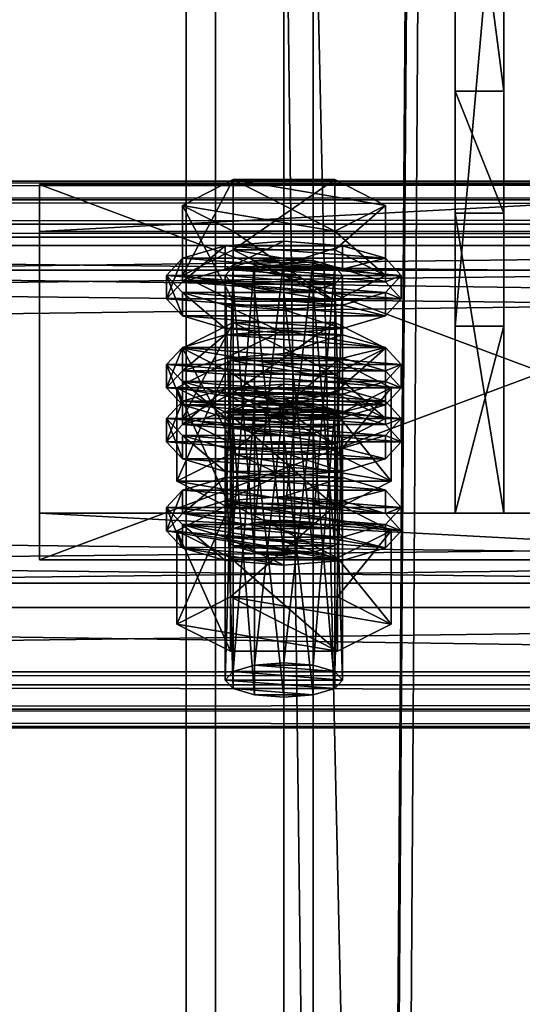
# Model space of a CAD drawing. Header units: millimetres. Extents: x 60485 to 71303, y 100 to 16900.
# Tile 335 of 656: x 68353 to 68404, y 3237 to 3338. Entities that reach past the tile are written whole.
import ezdxf

# ---------------------------------------------------------------- set-up
doc = ezdxf.new("R2010")
doc.units = ezdxf.units.MM
for name, color, linetype in [('1', 7, 'Continuous'), ('13', 7, 'Continuous'), ('3', 7, 'Continuous'), ('4', 7, 'Continuous'), ('6', 7, 'Continuous'), ('9', 7, 'Continuous')]:
    doc.layers.add(name, color=color, linetype=linetype)

msp = doc.modelspace()

# ---------------------------------------------------------------- meshes
at = {"layer": '1', "color": 7}
mesh = msp.add_polyface(dxfattribs=at)
corners = [(68397.5, 3318, 3995.53), (68397.5, 3287.3, 4095.94), (68402.5, 3287.3, 4095.94), (68402.5, 3318, 3995.53), (68397.5, 3306.43, 4101.8), (68402.5, 3306.43, 4101.8), (68397.5, 3362.89, 4019.71), (68402.5, 3362.89, 4019.71), (68397.5, 3368.74, 4000.59), (68402.5, 3368.74, 4000.59), (68397.5, 3330.49, 3988.89), (68402.5, 3330.49, 3988.89)]
mesh.append_faces([[corners[k] for k in face] for face in [(0, 2, 3, 3), (1, 5, 2, 2), (4, 7, 5, 5), (6, 9, 7, 7), (8, 11, 9, 9), (10, 3, 11, 11), (1, 6, 4, 4), (8, 0, 10, 10), (3, 9, 11, 11), (7, 2, 5, 5)]], dxfattribs={"vtx0": -1, "color": 7})
mesh.append_faces([[corners[k] for k in face] for face in [(6, 0, 8, 8), (9, 3, 7, 7)]], dxfattribs={"vtx0": -1, "vtx1": -1, "color": 7})
mesh.append_faces([[corners[k] for k in face] for face in [(6, 1, 0, 0), (7, 3, 2, 2)]], dxfattribs={"vtx0": -1, "vtx2": -1, "vtx3": -1, "color": 7})
mesh.append_faces([[corners[k] for k in face] for face in [(0, 1, 2, 2), (1, 4, 5, 5), (4, 6, 7, 7), (6, 8, 9, 9), (8, 10, 11, 11), (10, 0, 3, 3)]], dxfattribs={"vtx2": -1, "vtx3": -1, "color": 7})
at = {"layer": '13', "color": 20}
mesh = msp.add_polyface(dxfattribs=at)
corners = [(68374.8, 3299.63, 4064.16), (68385.2, 3306.81, 4066.36), (68374.8, 3306.81, 4066.36), (68385.2, 3301.54, 4083.57), (68369.61, 3304.18, 4074.96), (68374, 3284.84, 4016.77), (68374.8, 3312.5, 4022.08), (68374, 3311.62, 4024.95), (68374.8, 3285.72, 4013.9), (68377, 3313.14, 4019.98), (68377, 3286.36, 4011.8), (68380, 3313.38, 4019.22), (68374.8, 3310.74, 4027.82), (68380, 3309.87, 4030.69), (68377, 3310.1, 4029.92), (68385.2, 3310.74, 4027.82), (68385.2, 3312.5, 4022.08), (68369.61, 3311.62, 4024.95), (68374.8, 3314.25, 4016.35), (68374.8, 3321.43, 4018.54), (68369.61, 3318.79, 4027.15), (68385.2, 3321.43, 4018.54), (68385.2, 3308.99, 4033.56), (68374.8, 3308.99, 4033.56), (68374.8, 3316.16, 4035.75), (68385.2, 3316.16, 4035.75), (68368, 3309.23, 4024.22), (68369.61, 3310.98, 4018.49), (68369.61, 3313.38, 4019.22), (68368, 3311.62, 4024.95), (68374, 3312.27, 4014.28), (68374, 3314.66, 4015.02), (68380, 3312.74, 4012.75), (68380, 3315.13, 4013.48), (68380, 3305.72, 4035.7), (68374, 3306.19, 4034.16), (68374, 3308.58, 4034.89), (68380, 3308.11, 4036.43), (68369.61, 3307.48, 4029.96), (68369.61, 3309.87, 4030.69), (68390.39, 3310.98, 4018.49), (68392, 3309.23, 4024.22), (68390.39, 3307.48, 4029.96), (68386, 3306.19, 4034.16), (68386, 3308.58, 4034.89), (68390.39, 3309.87, 4030.69), (68392, 3311.62, 4024.95), (68390.39, 3313.38, 4019.22), (68374, 3303.17, 4011.5), (68380, 3303.64, 4009.96), (68380, 3306.03, 4010.7), (68374, 3305.56, 4012.23), (68390.39, 3304.27, 4016.43), (68369.61, 3304.27, 4016.43), (68386, 3305.56, 4012.23)]
mesh.append_faces([[corners[k] for k in face] for face in [(0, 1, 2, 2), (5, 6, 7, 7), (8, 9, 6, 6), (10, 11, 9, 9), (12, 13, 14, 14), (17, 19, 20, 20), (18, 21, 19, 19), (23, 20, 24, 24), (22, 17, 23, 23), (20, 25, 24, 24), (26, 28, 29, 29), (27, 31, 28, 28), (30, 33, 31, 31), (34, 36, 37, 37), (35, 39, 36, 36), (38, 29, 39, 39), (48, 50, 51, 51), (54, 51, 50, 50)]], dxfattribs={"vtx0": -1, "color": 20})
mesh.append_faces([[corners[k] for k in face] for face in [(3, 4, 2, 2), (15, 12, 7, 7), (15, 7, 6, 6), (16, 6, 9, 9), (22, 18, 17, 17), (25, 20, 19, 19), (40, 30, 27, 27), (41, 27, 26, 26), (42, 26, 38, 38), (43, 38, 35, 35), (44, 36, 39, 39), (45, 39, 29, 29), (46, 29, 28, 28), (47, 28, 31, 31), (52, 53, 51, 51)]], dxfattribs={"vtx0": -1, "vtx2": -1, "vtx3": -1, "color": 20})
mesh.append_faces([[corners[k] for k in face] for face in [(17, 18, 19, 19), (22, 23, 24, 24), (23, 17, 20, 20), (26, 27, 28, 28), (27, 30, 31, 31), (30, 32, 33, 33), (34, 35, 36, 36), (35, 38, 39, 39), (38, 26, 29, 29), (48, 49, 50, 50)]], dxfattribs={"vtx2": -1, "vtx3": -1, "color": 20})
mesh = msp.add_polyface(dxfattribs=at)
corners = [(68390.39, 3304.18, 4074.96), (68374.8, 3306.81, 4066.36), (68385.2, 3306.81, 4066.36), (68380, 3286.6, 4011.03), (68383, 3313.14, 4019.98), (68380, 3313.38, 4019.22), (68383, 3286.36, 4011.8), (68385.2, 3312.5, 4022.08), (68380, 3309.87, 4030.69), (68374.8, 3310.74, 4027.82), (68383, 3310.1, 4029.92), (68385.2, 3310.74, 4027.82), (68374.8, 3312.5, 4022.08), (68386, 3311.62, 4024.95), (68377, 3313.14, 4019.98), (68374.8, 3314.25, 4016.35), (68385.2, 3314.25, 4016.35), (68385.2, 3321.43, 4018.54), (68390.39, 3311.62, 4024.95), (68390.39, 3318.79, 4027.15), (68385.2, 3308.99, 4033.56), (68385.2, 3316.16, 4035.75), (68374.8, 3316.16, 4035.75), (68374.8, 3321.43, 4018.54), (68380, 3312.74, 4012.75), (68386, 3312.27, 4014.28), (68386, 3314.66, 4015.02), (68380, 3315.13, 4013.48), (68390.39, 3310.98, 4018.49), (68390.39, 3313.38, 4019.22), (68392, 3309.23, 4024.22), (68392, 3311.62, 4024.95), (68390.39, 3307.48, 4029.96), (68390.39, 3309.87, 4030.69), (68386, 3306.19, 4034.16), (68386, 3308.58, 4034.89), (68380, 3305.72, 4035.7), (68380, 3308.11, 4036.43), (68374, 3312.27, 4014.28), (68369.61, 3310.98, 4018.49), (68368, 3309.23, 4024.22), (68369.61, 3307.48, 4029.96), (68374, 3306.19, 4034.16), (68374, 3308.58, 4034.89), (68369.61, 3309.87, 4030.69), (68368, 3311.62, 4024.95), (68369.61, 3313.38, 4019.22), (68374, 3314.66, 4015.02)]
mesh.append_faces([[corners[k] for k in face] for face in [(0, 1, 2, 2), (3, 4, 5, 5), (6, 7, 4, 4), (4, 14, 5, 5), (16, 19, 17, 17), (18, 21, 19, 19), (20, 22, 21, 21), (15, 18, 16, 16), (19, 23, 17, 17), (24, 26, 27, 27), (25, 29, 26, 26), (28, 31, 29, 29), (30, 33, 31, 31), (32, 35, 33, 33), (34, 37, 35, 35), (38, 25, 24, 24), (34, 42, 36, 36), (43, 35, 37, 37), (26, 47, 27, 27)]], dxfattribs={"vtx0": -1, "color": 20})
mesh.append_faces([[corners[k] for k in face] for face in [(8, 9, 10, 10), (10, 9, 11, 11), (11, 12, 13, 13), (13, 12, 7, 7), (7, 14, 4, 4), (18, 15, 20, 20), (21, 23, 19, 19), (25, 38, 28, 28), (28, 39, 30, 30), (30, 40, 32, 32), (32, 41, 34, 34), (35, 44, 33, 33), (33, 45, 31, 31), (31, 46, 29, 29), (29, 47, 26, 26)]], dxfattribs={"vtx0": -1, "vtx1": -1, "color": 20})
mesh.append_faces([[corners[k] for k in face] for face in [(15, 16, 17, 17), (16, 18, 19, 19), (18, 20, 21, 21), (24, 25, 26, 26), (25, 28, 29, 29), (28, 30, 31, 31), (30, 32, 33, 33), (32, 34, 35, 35), (34, 36, 37, 37)]], dxfattribs={"vtx2": -1, "vtx3": -1, "color": 20})
mesh = msp.add_polyface(dxfattribs=at)
corners = [(68385.2, 3297.88, 4069.9), (68374.8, 3297.88, 4069.9), (68377, 3298.52, 4067.8), (68383, 3298.52, 4067.8), (68380, 3298.76, 4067.03), (68369.61, 3297, 4072.77), (68374.8, 3299.63, 4064.16), (68374.8, 3306.81, 4066.36), (68369.61, 3304.18, 4074.96), (68385.2, 3294.37, 4081.38), (68374.8, 3294.37, 4081.38), (68374.8, 3301.54, 4083.57), (68385.2, 3301.54, 4083.57), (68369.61, 3296.37, 4066.3), (68374, 3297.65, 4062.1), (68374, 3300.04, 4062.83), (68369.61, 3298.76, 4067.03), (68380, 3298.12, 4060.56), (68380, 3300.51, 4061.29), (68390.39, 3298.76, 4067.03), (68386, 3300.04, 4062.83), (68374, 3284.84, 4016.77), (68374.8, 3285.72, 4013.9), (68374.8, 3312.5, 4022.08), (68377, 3286.36, 4011.8), (68377, 3313.14, 4019.98), (68380, 3286.6, 4011.03), (68380, 3313.38, 4019.22), (68380, 3283.09, 4022.51), (68377, 3310.1, 4029.92), (68380, 3309.87, 4030.69), (68377, 3283.33, 4021.74), (68374.8, 3310.74, 4027.82), (68374.8, 3283.97, 4019.64), (68374, 3311.62, 4024.95), (68369.03, 3290.57, 4018.52), (68374.52, 3302.91, 4012.36), (68369.03, 3300.13, 4021.44), (68374.52, 3293.34, 4009.43), (68385.48, 3302.91, 4012.36), (68385.48, 3297.35, 4030.53), (68374.52, 3297.35, 4030.53), (68390.97, 3300.13, 4021.44), (68368, 3300.13, 4021.44), (68369.61, 3301.88, 4015.7), (68369.61, 3304.27, 4016.43), (68368, 3302.52, 4022.17), (68374, 3303.17, 4011.5), (68374, 3305.56, 4012.23), (68380, 3296.62, 4032.92), (68374, 3297.09, 4031.38), (68374, 3299.48, 4032.11), (68380, 3299.01, 4033.65), (68369.61, 3298.38, 4027.18), (68369.61, 3300.77, 4027.91), (68386, 3303.17, 4011.5), (68380, 3303.64, 4009.96), (68390.39, 3301.88, 4015.7), (68392, 3300.13, 4021.44), (68390.39, 3298.38, 4027.18), (68386, 3299.48, 4032.11), (68390.39, 3300.77, 4027.91), (68392, 3302.52, 4022.17)]
mesh.append_faces([[corners[k] for k in face] for face in [(3, 2, 4, 4), (5, 7, 8, 8), (10, 8, 11, 11), (8, 12, 11, 11), (13, 15, 16, 16), (14, 18, 15, 15), (20, 15, 18, 18), (28, 29, 30, 30), (31, 32, 29, 29), (33, 34, 32, 32), (35, 36, 37, 37), (38, 39, 36, 36), (37, 40, 41, 41), (43, 45, 46, 46), (44, 48, 45, 45), (49, 51, 52, 52), (50, 54, 51, 51), (53, 46, 54, 54), (47, 55, 56, 56), (51, 60, 52, 52)]], dxfattribs={"vtx0": -1, "color": 20})
mesh.append_faces([[corners[k] for k in face] for face in [(0, 1, 2, 2), (19, 16, 15, 15), (42, 37, 36, 36), (57, 47, 44, 44), (58, 44, 43, 43), (59, 43, 53, 53), (60, 51, 54, 54), (61, 54, 46, 46), (62, 46, 45, 45)]], dxfattribs={"vtx0": -1, "vtx2": -1, "vtx3": -1, "color": 20})
mesh.append_faces([[corners[k] for k in face] for face in [(5, 6, 7, 7), (9, 10, 11, 11), (10, 5, 8, 8), (13, 14, 15, 15), (14, 17, 18, 18), (21, 22, 23, 23), (22, 24, 25, 25), (24, 26, 27, 27), (33, 21, 34, 34), (43, 44, 45, 45), (44, 47, 48, 48), (49, 50, 51, 51), (50, 53, 54, 54), (53, 43, 46, 46)]], dxfattribs={"vtx2": -1, "vtx3": -1, "color": 20})
mesh = msp.add_polyface(dxfattribs=at)
corners = [(68385.2, 3297.88, 4069.9), (68377, 3298.52, 4067.8), (68383, 3298.52, 4067.8), (68374.8, 3299.63, 4064.16), (68385.2, 3299.63, 4064.16), (68385.2, 3306.81, 4066.36), (68390.39, 3297, 4072.77), (68390.39, 3304.18, 4074.96), (68385.2, 3294.37, 4081.38), (68385.2, 3301.54, 4083.57), (68374.8, 3301.54, 4083.57), (68374.8, 3306.81, 4066.36), (68380, 3298.12, 4060.56), (68386, 3297.65, 4062.1), (68386, 3300.04, 4062.83), (68380, 3300.51, 4061.29), (68390.39, 3298.76, 4067.03), (68392, 3297, 4072.77), (68369.61, 3298.76, 4067.03), (68374, 3300.04, 4062.83), (68380, 3286.6, 4011.03), (68383, 3286.36, 4011.8), (68383, 3313.14, 4019.98), (68385.2, 3285.72, 4013.9), (68385.2, 3312.5, 4022.08), (68386, 3284.84, 4016.77), (68386, 3311.62, 4024.95), (68385.2, 3310.74, 4027.82), (68385.2, 3283.97, 4019.64), (68383, 3310.1, 4029.92), (68383, 3283.33, 4021.74), (68380, 3309.87, 4030.69), (68374.52, 3293.34, 4009.43), (68385.48, 3293.34, 4009.43), (68385.48, 3302.91, 4012.36), (68390.97, 3300.13, 4021.44), (68385.48, 3297.35, 4030.53), (68369.03, 3300.13, 4021.44), (68374.52, 3302.91, 4012.36), (68380, 3303.64, 4009.96), (68386, 3303.17, 4011.5), (68386, 3305.56, 4012.23), (68380, 3306.03, 4010.7), (68390.39, 3301.88, 4015.7), (68390.39, 3304.27, 4016.43), (68392, 3300.13, 4021.44), (68392, 3302.52, 4022.17), (68390.39, 3298.38, 4027.18), (68390.39, 3300.77, 4027.91), (68386, 3297.09, 4031.38), (68386, 3299.48, 4032.11), (68380, 3299.01, 4033.65), (68374, 3303.17, 4011.5), (68369.61, 3301.88, 4015.7), (68368, 3300.13, 4021.44), (68369.61, 3300.77, 4027.91), (68368, 3302.52, 4022.17), (68369.61, 3304.27, 4016.43), (68374, 3305.56, 4012.23)]
mesh.append_faces([[corners[k] for k in face] for face in [(4, 7, 5, 5), (6, 9, 7, 7), (8, 10, 9, 9), (3, 6, 4, 4), (12, 14, 15, 15), (13, 16, 14, 14), (23, 26, 24, 24), (25, 27, 26, 26), (28, 29, 27, 27), (30, 31, 29, 29), (33, 35, 34, 34), (35, 38, 34, 34), (39, 41, 42, 42), (40, 44, 41, 41), (43, 46, 44, 44), (45, 48, 46, 46), (47, 50, 48, 48), (49, 51, 50, 50)]], dxfattribs={"vtx0": -1, "color": 20})
mesh.append_faces([[corners[k] for k in face] for face in [(0, 1, 2, 2), (9, 11, 7, 7), (17, 18, 16, 16), (16, 19, 14, 14), (36, 37, 35, 35), (40, 52, 43, 43), (43, 53, 45, 45), (45, 54, 47, 47), (50, 55, 48, 48), (48, 56, 46, 46), (46, 57, 44, 44), (44, 58, 41, 41)]], dxfattribs={"vtx0": -1, "vtx1": -1, "color": 20})
mesh.append_faces([[corners[k] for k in face] for face in [(3, 4, 5, 5), (4, 6, 7, 7), (6, 8, 9, 9), (12, 13, 14, 14), (20, 21, 22, 22), (21, 23, 24, 24), (23, 25, 26, 26), (32, 33, 34, 34), (39, 40, 41, 41), (40, 43, 44, 44), (43, 45, 46, 46), (45, 47, 48, 48), (47, 49, 50, 50)]], dxfattribs={"vtx2": -1, "vtx3": -1, "color": 20})
mesh = msp.add_polyface(dxfattribs=at)
corners = [(68374, 3270.23, 4064.58), (68374.8, 3297.88, 4069.9), (68374, 3297, 4072.77), (68374.8, 3271.1, 4061.71), (68377, 3298.52, 4067.8), (68377, 3271.75, 4059.61), (68380, 3298.76, 4067.03), (68377, 3268.71, 4069.55), (68374.8, 3296.13, 4075.64), (68377, 3295.48, 4077.74), (68374.8, 3269.35, 4067.45), (68380, 3295.25, 4078.51), (68385.2, 3296.13, 4075.64), (68386, 3297, 4072.77), (68385.2, 3294.37, 4081.38), (68374.8, 3299.63, 4064.16), (68369.61, 3297, 4072.77), (68374.8, 3294.37, 4081.38), (68368, 3294.61, 4072.04), (68369.61, 3296.37, 4066.3), (68369.61, 3298.76, 4067.03), (68368, 3297, 4072.77), (68380, 3291.1, 4083.51), (68374, 3291.57, 4081.98), (68374, 3293.96, 4082.71), (68380, 3293.49, 4084.24), (68369.61, 3292.86, 4077.78), (68369.61, 3295.25, 4078.51), (68390.39, 3296.37, 4066.3), (68374, 3297.65, 4062.1), (68392, 3294.61, 4072.04), (68390.39, 3292.86, 4077.78), (68386, 3291.57, 4081.98), (68386, 3293.96, 4082.71), (68390.39, 3295.25, 4078.51), (68392, 3297, 4072.77), (68369.61, 3287.27, 4063.52), (68374, 3288.55, 4059.32), (68374, 3290.94, 4060.05), (68369.61, 3289.66, 4064.25), (68380, 3289.02, 4057.78), (68380, 3291.41, 4058.51), (68392, 3287.9, 4069.99), (68368, 3287.9, 4069.99), (68390.39, 3289.66, 4064.25), (68386, 3290.94, 4060.05), (68380, 3283.09, 4022.51), (68377, 3283.33, 4021.74), (68377, 3310.1, 4029.92), (68374.8, 3283.97, 4019.64), (68374.8, 3310.74, 4027.82), (68369.03, 3290.57, 4018.52), (68374.52, 3293.34, 4009.43), (68374.52, 3302.91, 4012.36), (68385.48, 3287.79, 4027.6), (68374.52, 3287.79, 4027.6), (68374.52, 3297.35, 4030.53), (68369.03, 3300.13, 4021.44), (68390.97, 3290.57, 4018.52), (68386, 3297.09, 4031.38), (68369.61, 3298.38, 4027.18), (68374, 3297.09, 4031.38), (68380, 3296.62, 4032.92)]
mesh.append_faces([[corners[k] for k in face] for face in [(0, 1, 2, 2), (3, 4, 1, 1), (5, 6, 4, 4), (7, 8, 9, 9), (10, 2, 8, 8), (8, 11, 9, 9), (14, 16, 17, 17), (18, 20, 21, 21), (22, 24, 25, 25), (23, 27, 24, 24), (26, 21, 27, 27), (32, 23, 22, 22), (24, 33, 25, 25), (36, 38, 39, 39), (37, 41, 38, 38), (45, 38, 41, 41), (55, 57, 56, 56), (59, 61, 62, 62)]], dxfattribs={"vtx0": -1, "color": 20})
mesh.append_faces([[corners[k] for k in face] for face in [(12, 8, 2, 2), (13, 2, 1, 1), (14, 15, 16, 16), (28, 29, 19, 19), (30, 19, 18, 18), (31, 18, 26, 26), (32, 26, 23, 23), (33, 24, 27, 27), (34, 27, 21, 21), (35, 21, 20, 20), (42, 43, 39, 39), (44, 39, 38, 38), (58, 52, 51, 51), (59, 60, 61, 61)]], dxfattribs={"vtx0": -1, "vtx2": -1, "vtx3": -1, "color": 20})
mesh.append_faces([[corners[k] for k in face] for face in [(18, 19, 20, 20), (22, 23, 24, 24), (23, 26, 27, 27), (26, 18, 21, 21), (36, 37, 38, 38), (37, 40, 41, 41), (46, 47, 48, 48), (47, 49, 50, 50), (51, 52, 53, 53), (54, 55, 56, 56), (55, 51, 57, 57)]], dxfattribs={"vtx2": -1, "vtx3": -1, "color": 20})
mesh = msp.add_polyface(dxfattribs=at)
corners = [(68380, 3271.98, 4058.84), (68383, 3298.52, 4067.8), (68380, 3298.76, 4067.03), (68383, 3271.75, 4059.61), (68385.2, 3297.88, 4069.9), (68385.2, 3271.1, 4061.71), (68386, 3297, 4072.77), (68386, 3270.23, 4064.58), (68385.2, 3296.13, 4075.64), (68385.2, 3269.35, 4067.45), (68383, 3295.48, 4077.74), (68380, 3295.25, 4078.51), (68374.8, 3296.13, 4075.64), (68374, 3297, 4072.77), (68374.8, 3297.88, 4069.9), (68390.39, 3297, 4072.77), (68374.8, 3299.63, 4064.16), (68385.2, 3294.37, 4081.38), (68386, 3297.65, 4062.1), (68390.39, 3296.37, 4066.3), (68390.39, 3298.76, 4067.03), (68392, 3294.61, 4072.04), (68392, 3297, 4072.77), (68390.39, 3292.86, 4077.78), (68390.39, 3295.25, 4078.51), (68386, 3291.57, 4081.98), (68386, 3293.96, 4082.71), (68380, 3291.1, 4083.51), (68380, 3293.49, 4084.24), (68374, 3297.65, 4062.1), (68380, 3298.12, 4060.56), (68369.61, 3296.37, 4066.3), (68368, 3294.61, 4072.04), (68369.61, 3292.86, 4077.78), (68369.61, 3295.25, 4078.51), (68368, 3297, 4072.77), (68380, 3289.02, 4057.78), (68386, 3288.55, 4059.32), (68386, 3290.94, 4060.05), (68380, 3291.41, 4058.51), (68390.39, 3287.27, 4063.52), (68390.39, 3289.66, 4064.25), (68392, 3287.9, 4069.99), (68369.61, 3289.66, 4064.25), (68374, 3290.94, 4060.05), (68386, 3284.84, 4016.77), (68385.2, 3283.97, 4019.64), (68385.2, 3310.74, 4027.82), (68383, 3283.33, 4021.74), (68383, 3310.1, 4029.92), (68380, 3283.09, 4022.51), (68380, 3309.87, 4030.69), (68385.48, 3293.34, 4009.43), (68390.97, 3290.57, 4018.52), (68390.97, 3300.13, 4021.44), (68385.48, 3287.79, 4027.6), (68385.48, 3297.35, 4030.53), (68374.52, 3297.35, 4030.53), (68374.52, 3293.34, 4009.43), (68369.03, 3290.57, 4018.52), (68386, 3297.09, 4031.38), (68380, 3296.62, 4032.92), (68380, 3299.01, 4033.65), (68390.39, 3298.38, 4027.18), (68369.61, 3298.38, 4027.18)]
mesh.append_faces([[corners[k] for k in face] for face in [(0, 1, 2, 2), (3, 4, 1, 1), (5, 6, 4, 4), (7, 8, 6, 6), (9, 10, 8, 8), (19, 22, 20, 20), (21, 24, 22, 22), (23, 26, 24, 24), (25, 28, 26, 26), (29, 18, 30, 30), (36, 38, 39, 39), (37, 41, 38, 38), (53, 56, 54, 54), (55, 57, 56, 56), (58, 53, 52, 52)]], dxfattribs={"vtx0": -1, "color": 20})
mesh.append_faces([[corners[k] for k in face] for face in [(11, 12, 10, 10), (10, 12, 8, 8), (8, 13, 6, 6), (6, 14, 4, 4), (15, 16, 17, 17), (18, 29, 19, 19), (19, 31, 21, 21), (21, 32, 23, 23), (23, 33, 25, 25), (26, 34, 24, 24), (24, 35, 22, 22), (42, 43, 41, 41), (41, 44, 38, 38), (53, 59, 55, 55), (63, 64, 60, 60)]], dxfattribs={"vtx0": -1, "vtx1": -1, "color": 20})
mesh.append_faces([[corners[k] for k in face] for face in [(18, 19, 20, 20), (19, 21, 22, 22), (21, 23, 24, 24), (23, 25, 26, 26), (25, 27, 28, 28), (36, 37, 38, 38), (37, 40, 41, 41), (45, 46, 47, 47), (46, 48, 49, 49), (48, 50, 51, 51), (52, 53, 54, 54), (53, 55, 56, 56), (60, 61, 62, 62)]], dxfattribs={"vtx2": -1, "vtx3": -1, "color": 20})
mesh = msp.add_polyface(dxfattribs=at)
corners = [(68374, 3270.23, 4064.58), (68374.8, 3271.1, 4061.71), (68374.8, 3297.88, 4069.9), (68377, 3271.75, 4059.61), (68377, 3298.52, 4067.8), (68380, 3271.98, 4058.84), (68380, 3298.76, 4067.03), (68380, 3268.47, 4070.32), (68377, 3268.71, 4069.55), (68377, 3295.48, 4077.74), (68380, 3295.25, 4078.51), (68374.8, 3269.35, 4067.45), (68374.8, 3296.13, 4075.64), (68374, 3297, 4072.77), (68385.2, 3271.1, 4061.71), (68386, 3270.23, 4064.58), (68385.2, 3269.35, 4067.45), (68383, 3268.71, 4069.55), (68369.03, 3275.95, 4066.33), (68374.52, 3278.73, 4057.25), (68374.52, 3288.29, 4060.17), (68369.03, 3285.51, 4069.26), (68385.48, 3288.29, 4060.17), (68385.48, 3273.17, 4075.42), (68374.52, 3273.17, 4075.42), (68374.52, 3282.73, 4078.34), (68385.48, 3282.73, 4078.34), (68368, 3285.51, 4069.26), (68369.61, 3287.27, 4063.52), (68369.61, 3289.66, 4064.25), (68368, 3287.9, 4069.99), (68380, 3282, 4080.73), (68374, 3282.47, 4079.19), (68374, 3284.86, 4079.92), (68380, 3284.39, 4081.46), (68369.61, 3283.76, 4074.99), (68369.61, 3286.15, 4075.72), (68390.39, 3287.27, 4063.52), (68380, 3289.02, 4057.78), (68374, 3288.55, 4059.32), (68392, 3285.51, 4069.26), (68390.39, 3283.76, 4074.99), (68386, 3282.47, 4079.19), (68390.39, 3286.15, 4075.72), (68385.2, 3285.72, 4013.9), (68377, 3286.36, 4011.8), (68374.8, 3285.72, 4013.9), (68386, 3284.84, 4016.77), (68374, 3284.84, 4016.77), (68385.2, 3283.97, 4019.64), (68374.8, 3283.97, 4019.64), (68383, 3283.33, 4021.74), (68377, 3283.33, 4021.74), (68385.48, 3287.79, 4027.6), (68369.03, 3290.57, 4018.52), (68374.52, 3287.79, 4027.6)]
mesh.append_faces([[corners[k] for k in face] for face in [(7, 9, 10, 10), (17, 8, 7, 7), (18, 20, 21, 21), (19, 22, 20, 20), (24, 21, 25, 25), (23, 18, 24, 24), (21, 26, 25, 25), (27, 29, 30, 30), (31, 33, 34, 34), (32, 36, 33, 33), (35, 30, 36, 36), (31, 35, 32, 32), (36, 34, 33, 33), (53, 54, 55, 55)]], dxfattribs={"vtx0": -1, "color": 20})
mesh.append_faces([[corners[k] for k in face] for face in [(42, 35, 31, 31)]], dxfattribs={"vtx0": -1, "vtx1": -1, "color": 20})
mesh.append_faces([[corners[k] for k in face] for face in [(14, 3, 1, 1), (15, 1, 0, 0), (16, 0, 11, 11), (17, 11, 8, 8), (23, 19, 18, 18), (26, 21, 20, 20), (37, 38, 39, 39), (40, 39, 28, 28), (41, 28, 27, 27), (42, 27, 35, 35), (43, 36, 30, 30), (44, 45, 46, 46), (47, 46, 48, 48), (49, 48, 50, 50), (51, 50, 52, 52)]], dxfattribs={"vtx0": -1, "vtx2": -1, "vtx3": -1, "color": 20})
mesh.append_faces([[corners[k] for k in face] for face in [(0, 1, 2, 2), (1, 3, 4, 4), (3, 5, 6, 6), (7, 8, 9, 9), (8, 11, 12, 12), (11, 0, 13, 13), (18, 19, 20, 20), (23, 24, 25, 25), (24, 18, 21, 21), (27, 28, 29, 29), (31, 32, 33, 33), (32, 35, 36, 36), (35, 27, 30, 30)]], dxfattribs={"vtx2": -1, "vtx3": -1, "color": 20})
mesh = msp.add_polyface(dxfattribs=at)
corners = [(68380, 3271.98, 4058.84), (68383, 3271.75, 4059.61), (68383, 3298.52, 4067.8), (68385.2, 3271.1, 4061.71), (68385.2, 3297.88, 4069.9), (68386, 3270.23, 4064.58), (68386, 3297, 4072.77), (68385.2, 3269.35, 4067.45), (68385.2, 3296.13, 4075.64), (68383, 3268.71, 4069.55), (68383, 3295.48, 4077.74), (68380, 3268.47, 4070.32), (68380, 3295.25, 4078.51), (68377, 3271.75, 4059.61), (68374.8, 3271.1, 4061.71), (68374, 3270.23, 4064.58), (68374.8, 3269.35, 4067.45), (68374.52, 3278.73, 4057.25), (68385.48, 3278.73, 4057.25), (68385.48, 3288.29, 4060.17), (68390.97, 3275.95, 4066.33), (68390.97, 3285.51, 4069.26), (68385.48, 3273.17, 4075.42), (68385.48, 3282.73, 4078.34), (68374.52, 3282.73, 4078.34), (68374.52, 3288.29, 4060.17), (68390.39, 3287.27, 4063.52), (68392, 3285.51, 4069.26), (68392, 3287.9, 4069.99), (68390.39, 3289.66, 4064.25), (68390.39, 3283.76, 4074.99), (68390.39, 3286.15, 4075.72), (68386, 3282.47, 4079.19), (68386, 3284.86, 4079.92), (68380, 3282, 4080.73), (68380, 3284.39, 4081.46), (68380, 3289.02, 4057.78), (68386, 3288.55, 4059.32), (68374, 3288.55, 4059.32), (68369.61, 3287.27, 4063.52), (68368, 3285.51, 4069.26), (68369.61, 3286.15, 4075.72), (68368, 3287.9, 4069.99), (68377, 3286.36, 4011.8), (68383, 3286.36, 4011.8), (68380, 3286.6, 4011.03), (68385.2, 3285.72, 4013.9), (68374.8, 3285.72, 4013.9), (68386, 3284.84, 4016.77), (68374, 3284.84, 4016.77), (68385.2, 3283.97, 4019.64), (68374.8, 3283.97, 4019.64), (68383, 3283.33, 4021.74), (68377, 3283.33, 4021.74), (68380, 3283.09, 4022.51)]
mesh.append_faces([[corners[k] for k in face] for face in [(9, 12, 10, 10), (13, 1, 0, 0), (18, 21, 19, 19), (20, 23, 21, 21), (22, 24, 23, 23), (17, 20, 18, 18), (21, 25, 19, 19), (26, 28, 29, 29), (27, 31, 28, 28), (30, 33, 31, 31), (32, 35, 33, 33), (36, 26, 37, 37), (43, 44, 45, 45), (52, 53, 54, 54)]], dxfattribs={"vtx0": -1, "color": 20})
mesh.append_faces([[corners[k] for k in face] for face in [(1, 13, 3, 3), (3, 14, 5, 5), (5, 15, 7, 7), (7, 16, 9, 9), (20, 17, 22, 22), (23, 25, 21, 21), (26, 38, 27, 27), (27, 39, 30, 30), (30, 40, 32, 32), (35, 41, 33, 33), (33, 41, 31, 31), (31, 42, 28, 28), (44, 43, 46, 46), (46, 47, 48, 48), (48, 49, 50, 50), (50, 51, 52, 52)]], dxfattribs={"vtx0": -1, "vtx1": -1, "color": 20})
mesh.append_faces([[corners[k] for k in face] for face in [(0, 1, 2, 2), (1, 3, 4, 4), (3, 5, 6, 6), (5, 7, 8, 8), (7, 9, 10, 10), (9, 11, 12, 12), (17, 18, 19, 19), (18, 20, 21, 21), (20, 22, 23, 23), (26, 27, 28, 28), (27, 30, 31, 31), (30, 32, 33, 33), (32, 34, 35, 35)]], dxfattribs={"vtx2": -1, "vtx3": -1, "color": 20})
at = {"layer": '3', "color": 91}
mesh = msp.add_polyface(dxfattribs=at)
corners = [(68370, 8485, 5564.7), (68430, 8485, 5564.7), (68430, 145.04, 3014.92), (68370, 145.04, 3014.92), (68370, 271.84, 2970.03), (68430, 271.84, 2970.03), (68430, 8485, 5481.04), (68370, 8485, 5481.04), (68370, 145.04, 2970.03), (68427, 8485, 5484.18), (68373, 8485, 5484.18), (68373, 8485, 5561.56), (68427, 8485, 5561.56), (68373, 145.04, 3011.78), (68427, 145.04, 3011.78), (68373, 261.58, 2970.03), (68373, 145.04, 2970.03), (68427, 261.58, 2970.03), (68427, 145.04, 2970.03), (68430, 145.04, 2970.03)]
mesh.append_faces([[corners[k] for k in face] for face in [(0, 2, 3, 3), (4, 6, 7, 7), (4, 3, 8, 8), (0, 4, 7, 7), (12, 13, 14, 14), (15, 11, 10, 10), (13, 15, 16, 16), (17, 10, 9, 9), (17, 14, 18, 18), (12, 17, 9, 9), (8, 13, 16, 16), (18, 2, 19, 19), (5, 1, 6, 6), (2, 5, 19, 19), (5, 18, 19, 19), (15, 8, 16, 16)]], dxfattribs={"vtx0": -1, "color": 91})
mesh.append_faces([[corners[k] for k in face] for face in [(3, 4, 0, 0), (0, 11, 1, 1), (11, 7, 10, 10), (10, 7, 9, 9), (1, 12, 6, 6), (12, 1, 11, 11), (6, 9, 7, 7), (11, 15, 13, 13), (14, 17, 12, 12), (2, 14, 3, 3), (3, 13, 8, 8), (1, 5, 2, 2), (18, 5, 17, 17), (17, 5, 15, 15), (8, 15, 4, 4), (4, 15, 5, 5)]], dxfattribs={"vtx0": -1, "vtx1": -1, "color": 91})
mesh.append_faces([[corners[k] for k in face] for face in [(11, 0, 7, 7), (6, 12, 9, 9), (2, 18, 14, 14), (3, 14, 13, 13)]], dxfattribs={"vtx0": -1, "vtx2": -1, "vtx3": -1, "color": 91})
mesh.append_faces([[corners[k] for k in face] for face in [(0, 1, 2, 2), (4, 5, 6, 6), (12, 11, 13, 13), (17, 15, 10, 10)]], dxfattribs={"vtx2": -1, "vtx3": -1, "color": 91})
mesh = msp.add_polyface(dxfattribs=at)
corners = [(68445, 3316.14, 3984.51), (68355, 3316.14, 3984.51), (68355, 3282.52, 4094.48), (68445, 3282.52, 4094.48), (68355, 3320.93, 3985.97), (68355, 3287.3, 4095.94), (68445, 3320.93, 3985.97), (68445, 3287.3, 4095.94)]
mesh.append_faces([[corners[k] for k in face] for face in [(0, 2, 3, 3), (1, 5, 2, 2), (4, 7, 5, 5), (6, 3, 7, 7), (1, 6, 4, 4), (3, 5, 7, 7)]], dxfattribs={"vtx0": -1, "color": 91})
mesh.append_faces([[corners[k] for k in face] for face in [(0, 1, 2, 2), (1, 4, 5, 5), (4, 6, 7, 7), (6, 0, 3, 3), (1, 0, 6, 6), (3, 2, 5, 5)]], dxfattribs={"vtx2": -1, "vtx3": -1, "color": 91})
at = {"layer": '4', "color": 171}
mesh = msp.add_polyface(dxfattribs=at)
corners = [(68383, 3361.91, 3914.76), (68417, 3361.91, 3914.76), (68417, 1845.03, 3030.03), (68383, 1845.03, 3030.03), (68417, 3136.66, 3845.89), (68417, 1737.85, 3030.03), (68383, 3136.66, 3845.89), (68383, 1737.85, 3030.03), (68380, 3374.43, 3918.59), (68380, 3124.15, 3842.07), (68380, 1731.89, 3030.03), (68380, 1850.98, 3030.03), (68420, 3124.15, 3842.07), (68420, 1731.89, 3030.03), (68420, 3374.43, 3918.59), (68420, 1850.98, 3030.03)]
mesh.append_faces([[corners[k] for k in face] for face in [(0, 2, 3, 3), (1, 5, 2, 2), (4, 7, 5, 5), (6, 3, 7, 7), (8, 10, 11, 11), (9, 13, 10, 10), (12, 15, 13, 13), (14, 11, 15, 15)]], dxfattribs={"vtx0": -1, "color": 171})
mesh.append_faces([[corners[k] for k in face] for face in [(9, 6, 12, 12), (6, 8, 0, 0), (0, 8, 1, 1), (12, 4, 14, 14), (4, 12, 6, 6), (14, 1, 8, 8), (11, 3, 15, 15), (3, 10, 7, 7), (7, 10, 5, 5), (15, 2, 13, 13), (2, 15, 3, 3), (13, 5, 10, 10)]], dxfattribs={"vtx0": -1, "vtx1": -1, "color": 171})
mesh.append_faces([[corners[k] for k in face] for face in [(6, 9, 8, 8), (14, 4, 1, 1), (3, 11, 10, 10), (13, 2, 5, 5)]], dxfattribs={"vtx0": -1, "vtx2": -1, "vtx3": -1, "color": 171})
mesh.append_faces([[corners[k] for k in face] for face in [(0, 1, 2, 2), (1, 4, 5, 5), (4, 6, 7, 7), (6, 0, 3, 3), (8, 9, 10, 10), (9, 12, 13, 13), (12, 14, 15, 15), (14, 8, 11, 11)]], dxfattribs={"vtx2": -1, "vtx3": -1, "color": 171})
at = {"layer": '6', "color": 2}
mesh = msp.add_polyface(dxfattribs=at)
corners = [(68373, 8445, 2973.03), (68427, 8445, 2973.03), (68427, 281.65, 2973.03), (68373, 281.65, 2973.03), (68427, 8445, 3027.03), (68427, 458.28, 3027.03), (68373, 8445, 3027.03), (68373, 458.28, 3027.03), (68370, 8445, 2970.03), (68370, 8445, 3030.03), (68370, 468.09, 3030.03), (68370, 271.84, 2970.03), (68430, 8445, 3030.03), (68430, 468.09, 3030.03), (68430, 8445, 2970.03), (68430, 271.84, 2970.03)]
mesh.append_faces([[corners[k] for k in face] for face in [(0, 2, 3, 3), (1, 5, 2, 2), (4, 7, 5, 5), (6, 3, 7, 7), (8, 10, 11, 11), (9, 13, 10, 10), (12, 15, 13, 13), (14, 11, 15, 15)]], dxfattribs={"vtx0": -1, "color": 2})
mesh.append_faces([[corners[k] for k in face] for face in [(9, 6, 12, 12), (6, 8, 0, 0), (0, 8, 1, 1), (12, 4, 14, 14), (4, 12, 6, 6), (14, 1, 8, 8), (11, 3, 15, 15), (3, 10, 7, 7), (7, 10, 5, 5), (15, 2, 13, 13), (2, 15, 3, 3), (13, 5, 10, 10)]], dxfattribs={"vtx0": -1, "vtx1": -1, "color": 2})
mesh.append_faces([[corners[k] for k in face] for face in [(6, 9, 8, 8), (14, 4, 1, 1), (3, 11, 10, 10), (13, 2, 5, 5)]], dxfattribs={"vtx0": -1, "vtx2": -1, "vtx3": -1, "color": 2})
mesh.append_faces([[corners[k] for k in face] for face in [(0, 1, 2, 2), (1, 4, 5, 5), (4, 6, 7, 7), (6, 0, 3, 3), (8, 9, 10, 10), (9, 12, 13, 13), (12, 14, 15, 15), (14, 8, 11, 11)]], dxfattribs={"vtx2": -1, "vtx3": -1, "color": 2})
at = {"layer": '9', "color": 243}
mesh = msp.add_polyface(dxfattribs=at)
corners = [(68700, 3269.73, 3975.54), (68700, 3314.68, 3989.29), (65500, 3314.68, 3989.29), (65500, 3269.73, 3975.54), (68700, 3280.16, 4102.13), (65500, 3280.16, 4102.13), (68700, 3315.54, 4112.95), (65500, 3315.54, 4112.95), (68700, 3319.35, 4100.52), (65500, 3319.35, 4100.52), (68700, 3321.26, 4101.11), (65500, 3321.26, 4101.11), (68700, 3316.87, 4115.45), (65500, 3316.87, 4115.45), (68700, 3277.66, 4103.46), (65500, 3277.66, 4103.46), (68700, 3312.18, 3990.62), (65500, 3312.18, 3990.62), (68700, 3271.06, 3978.04), (65500, 3271.06, 3978.04), (68700, 3267.26, 3990.47), (65500, 3267.26, 3990.47), (68700, 3265.34, 3989.89), (65500, 3265.34, 3989.89)]
mesh.append_faces([[corners[k] for k in face] for face in [(0, 2, 3, 3), (1, 5, 2, 2), (4, 7, 5, 5), (6, 9, 7, 7), (8, 11, 9, 9), (10, 13, 11, 11), (12, 15, 13, 13), (14, 17, 15, 15), (16, 19, 17, 17), (18, 21, 19, 19), (20, 23, 21, 21), (22, 3, 23, 23), (8, 12, 10, 10), (20, 0, 22, 22), (11, 7, 9, 9)]], dxfattribs={"vtx0": -1, "color": 243})
mesh.append_faces([[corners[k] for k in face] for face in [(12, 6, 14, 14), (14, 1, 16, 16), (16, 0, 18, 18), (18, 0, 20, 20), (3, 19, 23, 23), (19, 2, 17, 17), (17, 2, 15, 15), (15, 5, 13, 13), (13, 7, 11, 11)]], dxfattribs={"vtx0": -1, "vtx1": -1, "color": 243})
mesh.append_faces([[corners[k] for k in face] for face in [(12, 8, 6, 6), (14, 6, 4, 4), (14, 4, 1, 1), (16, 1, 0, 0), (19, 3, 2, 2), (15, 2, 5, 5), (13, 5, 7, 7)]], dxfattribs={"vtx0": -1, "vtx2": -1, "vtx3": -1, "color": 243})
mesh.append_faces([[corners[k] for k in face] for face in [(21, 23, 19, 19)]], dxfattribs={"vtx1": -1, "color": 243})
mesh.append_faces([[corners[k] for k in face] for face in [(0, 1, 2, 2), (1, 4, 5, 5), (4, 6, 7, 7), (6, 8, 9, 9), (8, 10, 11, 11), (10, 12, 13, 13), (12, 14, 15, 15), (14, 16, 17, 17), (16, 18, 19, 19), (18, 20, 21, 21), (20, 22, 23, 23), (22, 0, 3, 3)]], dxfattribs={"vtx2": -1, "vtx3": -1, "color": 243})
mesh = msp.add_polyface(dxfattribs=at)
corners = [(71300, 3269.73, 3975.54), (71300, 3314.68, 3989.29), (68100, 3314.68, 3989.29), (68100, 3269.73, 3975.54), (71300, 3280.16, 4102.13), (68100, 3280.16, 4102.13), (71300, 3315.54, 4112.95), (68100, 3315.54, 4112.95), (71300, 3319.35, 4100.52), (68100, 3319.35, 4100.52), (71300, 3321.26, 4101.11), (68100, 3321.26, 4101.11), (71300, 3316.87, 4115.45), (68100, 3316.87, 4115.45), (71300, 3277.66, 4103.46), (68100, 3277.66, 4103.46), (71300, 3312.18, 3990.62), (68100, 3312.18, 3990.62), (71300, 3271.06, 3978.04), (68100, 3271.06, 3978.04), (71300, 3267.26, 3990.47), (68100, 3267.26, 3990.47), (71300, 3265.34, 3989.89), (68100, 3265.34, 3989.89)]
mesh.append_faces([[corners[k] for k in face] for face in [(0, 2, 3, 3), (1, 5, 2, 2), (4, 7, 5, 5), (6, 9, 7, 7), (8, 11, 9, 9), (10, 13, 11, 11), (12, 15, 13, 13), (14, 17, 15, 15), (16, 19, 17, 17), (18, 21, 19, 19), (20, 23, 21, 21), (22, 3, 23, 23), (20, 0, 22, 22), (8, 12, 10, 10), (11, 7, 9, 9)]], dxfattribs={"vtx0": -1, "color": 243})
mesh.append_faces([[corners[k] for k in face] for face in [(0, 16, 1, 1), (16, 0, 18, 18), (18, 0, 20, 20), (12, 6, 14, 14), (14, 1, 16, 16), (3, 19, 23, 23), (19, 2, 17, 17), (17, 2, 15, 15), (15, 5, 13, 13), (13, 7, 11, 11)]], dxfattribs={"vtx0": -1, "vtx1": -1, "color": 243})
mesh.append_faces([[corners[k] for k in face] for face in [(12, 8, 6, 6), (14, 6, 4, 4), (14, 4, 1, 1), (19, 3, 2, 2), (15, 2, 5, 5), (13, 5, 7, 7)]], dxfattribs={"vtx0": -1, "vtx2": -1, "vtx3": -1, "color": 243})
mesh.append_faces([[corners[k] for k in face] for face in [(21, 23, 19, 19)]], dxfattribs={"vtx1": -1, "color": 243})
mesh.append_faces([[corners[k] for k in face] for face in [(0, 1, 2, 2), (1, 4, 5, 5), (4, 6, 7, 7), (6, 8, 9, 9), (8, 10, 11, 11), (10, 12, 13, 13), (12, 14, 15, 15), (14, 16, 17, 17), (16, 18, 19, 19), (18, 20, 21, 21), (20, 22, 23, 23), (22, 0, 3, 3)]], dxfattribs={"vtx2": -1, "vtx3": -1, "color": 243})

doc.saveas('drawing.dxf')
